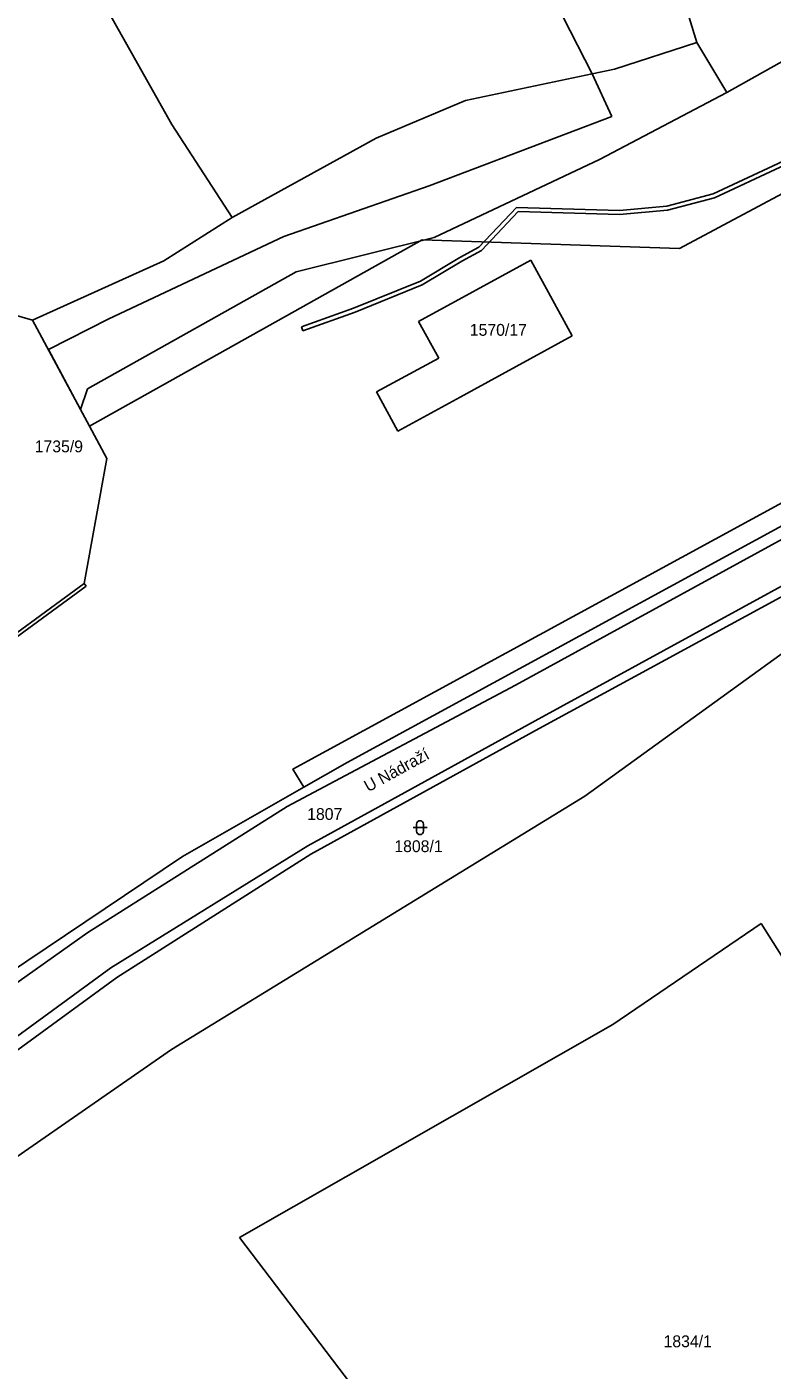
# Model space of a CAD drawing. Extents: x -785744 to -782822, y -1067550 to -1063910.
# Drawn here: x -783968.1 to -783860.9, y -1064902.2 to -1064709 of the extents above; entities that cross this region are included whole.
import ezdxf

# ---------------------------------------------------------------- set-up
doc = ezdxf.new("R2010")
doc.units = 0
for name, color, linetype in [('Hranice parcel', 7, 'Continuous'), ('Parcelní čísla', 7, 'Continuous'), ('Pop_ČP_popisy', 7, 'Continuous'), ('Vnitřní kresba', 7, 'Continuous'), ('Věcná břemena k části', 7, 'Continuous'), ('Značky kultur', 7, 'Continuous')]:
    doc.layers.add(name, color=color, linetype=linetype)

msp = doc.modelspace()

# ---------------------------------------------------------------- linework, layer by layer
at = {"layer": 'Hranice parcel'}
for p, q in [((-783694.69, -1064645.06), (-783874.25, -1064740.88)), ((-783911.29, -1064739.65), (-783959.15, -1064766.43)), ((-783874.25, -1064740.88), (-783911.29, -1064739.65)), ((-783990.08, -1064871.16), (-783955.18, -1064845.74))]:
    msp.add_line(p, q, dxfattribs=at)
for points in [[(-783867.45, -1064718.46), (-783752.13, -1064653.77)], [(-783882.27, -1064676.98), (-783871.76, -1064711.23)], [(-783900.59, -1064688.84), (-783886.82, -1064715.77)], [(-783961.47, -1064697.77), (-783947.28, -1064723.04)], [(-783883.59, -1064715.1), (-783871.76, -1064711.23)], [(-783871.76, -1064711.23), (-783867.45, -1064718.46)], [(-783905.06, -1064719.61), (-783886.82, -1064715.77)], [(-783886.82, -1064715.77), (-783883.59, -1064715.1)], [(-783917.88, -1064725.02), (-783905.06, -1064719.61)], [(-783947.28, -1064723.04), (-783938.62, -1064736.43)], [(-783938.62, -1064736.43), (-783917.88, -1064725.02)], [(-783948.43, -1064742.67), (-783938.62, -1064736.43)], [(-783792.76, -1064741.11), (-783929.88, -1064815.74), (-783928.32, -1064818.37)], [(-783967.33, -1064751.17), (-783948.43, -1064742.67)], [(-783911.78, -1064751.39), (-783895.64, -1064742.56)], [(-783895.64, -1064742.56), (-783889.69, -1064753.43)], [(-783974.02, -1064749.28), (-783967.33, -1064751.17)], [(-783967.33, -1064751.17), (-783959.15, -1064766.43)], [(-783911.78, -1064751.39), (-783908.9, -1064756.64)], [(-783922.05, -1064814.78), (-783808.71, -1064753.09)], [(-783905.83, -1064762.25), (-783889.69, -1064753.43)], [(-783917.83, -1064761.51), (-783908.9, -1064756.64)], [(-783917.83, -1064761.51), (-783914.77, -1064767.14)], [(-783914.77, -1064767.14), (-783905.83, -1064762.25)], [(-783959.15, -1064766.43), (-783956.65, -1064771.09)], [(-783959.91, -1064789.05), (-783956.65, -1064771.09)], [(-783894.42, -1064809.93), (-783827.85, -1064773.7)], [(-783975.9, -1064800.73), (-783959.91, -1064789.05)], [(-783887.87, -1064819.63), (-783845.11, -1064788.74)], [(-783927.3, -1064827.98), (-783894.42, -1064809.93)], [(-783928.32, -1064818.37), (-783922.05, -1064814.78)], [(-783945.75, -1064828.34), (-783928.32, -1064818.37)], [(-783947.34, -1064856.09), (-783887.87, -1064819.63)], [(-783955.18, -1064845.74), (-783927.3, -1064827.98)], [(-783970.94, -1064845.23), (-783945.75, -1064828.34)], [(-783883.86, -1064852.47), (-783862.49, -1064837.96)], [(-783862.49, -1064837.96), (-783842.23, -1064870.06)], [(-783937.57, -1064883.09), (-783883.86, -1064852.47)], [(-783981.37, -1064879.68), (-783947.34, -1064856.09)], [(-783913.55, -1064914.71), (-783937.57, -1064883.09)]]:
    msp.add_lwpolyline(points, dxfattribs=at)
at = {"layer": 'Vnitřní kresba'}
for points in [[(-783897.87, -1064803.67), (-783830.65, -1064766.92)], [(-783895.02, -1064808.79), (-783827.65, -1064772)], [(-783959.91, -1064789.05), (-783959.62, -1064789.46)], [(-783975.61, -1064801.14), (-783959.62, -1064789.46)], [(-783930.69, -1064821.14), (-783897.87, -1064803.67)], [(-783927.74, -1064826.78), (-783895.02, -1064808.79)], [(-783959.35, -1064839.26), (-783930.69, -1064821.14)], [(-783956.07, -1064844.33), (-783927.74, -1064826.78)], [(-783971.87, -1064848.11), (-783959.35, -1064839.26)], [(-784012, -1064885.18), (-783956.07, -1064844.33)]]:
    msp.add_lwpolyline(points, dxfattribs=at)
at = {"layer": 'Věcná břemena k části'}
for points in [[(-783871.76, -1064711.23), (-783883.59, -1064715.1)], [(-783867.45, -1064718.46), (-783871.76, -1064711.23)], [(-783883.59, -1064715.1), (-783886.82, -1064715.77)], [(-783886.82, -1064715.77), (-783884.01, -1064721.88)], [(-783885.74, -1064728.07), (-783867.45, -1064718.46)], [(-783884.01, -1064721.88), (-783910.28, -1064731.88)], [(-783850.59, -1064724.23), (-783869.42, -1064733.02)], [(-783869.22, -1064733.58), (-783850.31, -1064724.77)], [(-783909.53, -1064739.28), (-783885.74, -1064728.07)], [(-783910.28, -1064731.88), (-783931.17, -1064739.13)], [(-783869.42, -1064733.02), (-783876.09, -1064734.78)], [(-783897.72, -1064734.96), (-783903.11, -1064740.69)], [(-783882.9, -1064735.41), (-783897.72, -1064734.96)], [(-783876.09, -1064734.78), (-783882.9, -1064735.41)], [(-783875.99, -1064735.38), (-783869.22, -1064733.58)], [(-783902.75, -1064741.17), (-783897.46, -1064735.56)], [(-783897.46, -1064735.56), (-783882.88, -1064736.01)], [(-783882.88, -1064736.01), (-783875.99, -1064735.38)], [(-783931.17, -1064739.13), (-783956.36, -1064750.99)], [(-783929.41, -1064744.23), (-783909.53, -1064739.28)], [(-783903.11, -1064740.69), (-783905.86, -1064742.16)], [(-783905.86, -1064742.16), (-783911.53, -1064745.57)], [(-783911.27, -1064746.11), (-783905.56, -1064742.68)], [(-783905.56, -1064742.68), (-783902.75, -1064741.17)], [(-783959.4, -1064761.05), (-783929.41, -1064744.23)], [(-783911.53, -1064745.57), (-783921.13, -1064749.47)], [(-783920.91, -1064750.03), (-783911.27, -1064746.11)], [(-783921.13, -1064749.47), (-783928.64, -1064752.16)], [(-783928.44, -1064752.72), (-783920.91, -1064750.03)], [(-783956.36, -1064750.99), (-783965.05, -1064755.42)], [(-783928.64, -1064752.16), (-783928.44, -1064752.72)], [(-783965.05, -1064755.42), (-783960.43, -1064764.04)], [(-783960.43, -1064764.04), (-783959.4, -1064761.05)]]:
    msp.add_lwpolyline(points, dxfattribs=at)
at = {"layer": 'Značky kultur'}
for p, q in [((-783912.57, -1064824.17), (-783910.57, -1064824.17)), ((-783912.07, -1064824.67), (-783912.07, -1064823.67)), ((-783911.07, -1064823.67), (-783911.07, -1064824.67))]:
    msp.add_line(p, q, dxfattribs=at)
for centre, start, end in [((-783911.57, -1064823.67), 0, 180), ((-783911.57, -1064824.67), 180, 0)]:
    msp.add_arc(centre, 0.5, start, end, dxfattribs=at)

# ---------------------------------------------------------------- texts
at = {"layer": 'Parcelní čísla'}
for s, p in [('1570/17', (-783904.42, -1064753.43)), ('1735/9', (-783967.02, -1064770.19)), ('1807', (-783927.82, -1064823.06)), ('1808/1', (-783915.28, -1064827.69)), ('1834/1', (-783876.55, -1064898.89))]:
    msp.add_text(s, height=1.7, dxfattribs=at).set_placement(p)
at = {"layer": 'Pop_ČP_popisy'}
msp.add_text('U Nádraží', height=1.7, rotation=28.8162, dxfattribs=at).set_placement((-783919.03, -1064819.1))

doc.saveas('drawing.dxf')
